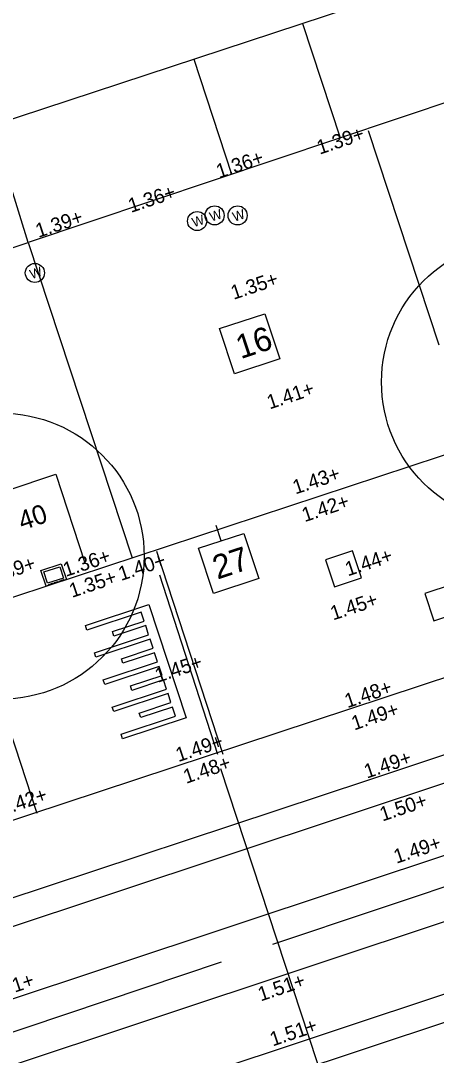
# Model space of a CAD drawing. Extents: x 122462 to 123306, y 485548 to 486417.
# Drawn here: x 122716.02 to 122724.72, y 486146.23 to 486167.94 of the extents above; entities that cross this region are included whole.
import ezdxf

# ---------------------------------------------------------------- set-up
doc = ezdxf.new("R2010")
doc.units = 0
for name, color, linetype in [('B nummers', 7, 'Continuous'), ('B-WE-AL-WERKGRENS-G', 7, 'Continuous'), ('B-WE-GR-BOOM-S', 7, 'Continuous'), ('B-WE-GR-BOOM_BOOMDIAMETER', 7, 'Continuous'), ('B-WE-IE-MEUBILAIR_WEGMEUBILAIR-S', 7, 'Continuous'), ('B-WE-OG-HOOGTEPUNT-S', 7, 'Continuous'), ('B-WE-OG-TOPOKAART-G', 7, 'Continuous'), ('B-WE-VH-MATERIAALGRENS-G', 7, 'Continuous'), ('V Hoogtelijn', 7, 'Continuous'), ('V markering 1-1 10 cm', 7, 'Continuous'), ('V markering figuratie', 7, 'Continuous'), ('V markering kanalisatiestreep', 7, 'Continuous'), ('V markering ononderbroken streep 10 cm', 7, 'Continuous'), ('V materiaalscheiding algemeen', 7, 'Continuous'), ('V opsluitband 100x200 mm', 7, 'Continuous'), ('V Rails', 7, 'Continuous'), ('V riool putdeksel', 7, 'Continuous'), ('V riool trottoirkolk', 7, 'Continuous'), ('V RWS-band 115-225x250 mm specie', 7, 'Continuous'), ('V trottoirband 180-200x250 mm specie', 7, 'Continuous')]:
    doc.layers.add(name, color=color, linetype=linetype)

msp = doc.modelspace()

# ---------------------------------------------------------------- linework, layer by layer
at = {"layer": 'B nummers'}
msp.add_line((122720.215, 486157.026), (122720.109, 486157.346), dxfattribs=at)
for points in [[(122720.18, 486161.478), (122721.129, 486161.792), (122721.443, 486160.842), (122720.493, 486160.529)], [(122719.74, 486156.869), (122720.69, 486157.182), (122721.003, 486156.233), (122720.053, 486155.919)]]:
    msp.add_lwpolyline(points, close=True, dxfattribs=at)
at = {"layer": 'B-WE-AL-WERKGRENS-G'}
msp.add_lwpolyline([(122857.632, 486078.279), (122830.484, 486160.606), (122900.937, 486183.81), (122887.855, 486222.555), (122665.445, 486149.273), (122678.196, 486110.449), (122807.072, 486152.895), (122835.324, 486068.154)], dxfattribs=at)
at = {"layer": 'B-WE-GR-BOOM-S'}
for centre in [(122726.577, 486160.359), (122715.603, 486156.704)]:
    msp.add_circle(centre, 3, dxfattribs=at)
at = {"layer": 'B-WE-IE-MEUBILAIR_WEGMEUBILAIR-S'}
for centre in [(122720.08, 486163.855), (122720.562, 486163.854), (122719.713, 486163.737), (122716.313, 486162.647)]:
    msp.add_circle(centre, 0.2, dxfattribs=at)
at = {"layer": 'B-WE-OG-TOPOKAART-G'}
msp.add_lwpolyline([(122714.661, 486162.783), (122716.17, 486163.284), (122715.409, 486165.736)], dxfattribs=at)
at = {"layer": 'B-WE-VH-MATERIAALGRENS-G'}
for p, q in [((122721.92, 486167.881), (122722.71, 486165.483)), ((122719.641, 486167.13), (122720.435, 486164.718)), ((122725.535, 486166.433), (122716.17, 486163.284))]:
    msp.add_line(p, q, dxfattribs=at)
at = {"layer": 'V Hoogtelijn'}
for points in [[(122718.863, 486156.806), (122720.253, 486152.548)], [(122714.97, 486155.528), (122716.355, 486151.31)]]:
    msp.add_lwpolyline(points, dxfattribs=at)
at = {"layer": 'V markering 1-1 10 cm'}
for points in [[(122720.205, 486152.245), (122722.56, 486145.078)], [(122721.302, 486148.563), (122727.94, 486150.784)]]:
    msp.add_lwpolyline(points, dxfattribs=at)
at = {"layer": 'V markering figuratie'}
for p, q in [((122712.845, 486143.511), (122860.885, 486192.728)), ((122717.371, 486155.249), (122718.7, 486155.69)), ((122718.541, 486155.532), (122717.402, 486155.154)), ((122718.604, 486155.342), (122718.541, 486155.532)), ((122718.7, 486155.69), (122719.48, 486153.314)), ((122717.939, 486155.121), (122718.604, 486155.342)), ((122717.402, 486155.154), (122717.371, 486155.249)), ((122717.971, 486155.026), (122717.939, 486155.121)), ((122718.635, 486155.247), (122717.971, 486155.026)), ((122718.697, 486155.056), (122718.635, 486155.247)), ((122717.559, 486154.678), (122718.697, 486155.056)), ((122718.729, 486154.961), (122717.59, 486154.583)), ((122718.792, 486154.771), (122718.729, 486154.961)), ((122717.59, 486154.583), (122717.559, 486154.678)), ((122718.127, 486154.551), (122718.792, 486154.771)), ((122718.823, 486154.676), (122718.158, 486154.456)), ((122718.885, 486154.486), (122718.823, 486154.676)), ((122717.747, 486154.108), (122718.885, 486154.486)), ((122718.158, 486154.456), (122718.127, 486154.551)), ((122718.916, 486154.391), (122717.778, 486154.013)), ((122718.315, 486153.981), (122718.978, 486154.201)), ((122718.978, 486154.201), (122718.916, 486154.391)), ((122717.778, 486154.013), (122717.747, 486154.108)), ((122718.346, 486153.885), (122718.315, 486153.981)), ((122719.01, 486154.106), (122718.346, 486153.885)), ((122719.072, 486153.915), (122719.01, 486154.106)), ((122717.935, 486153.538), (122719.072, 486153.915)), ((122719.103, 486153.82), (122717.966, 486153.443)), ((122719.165, 486153.631), (122719.103, 486153.82)), ((122718.501, 486153.411), (122719.165, 486153.631)), ((122717.966, 486153.443), (122717.935, 486153.538)), ((122718.12, 486152.968), (122719.259, 486153.346)), ((122718.532, 486153.316), (122718.501, 486153.411)), ((122719.197, 486153.536), (122718.532, 486153.316)), ((122719.259, 486153.346), (122719.197, 486153.536)), ((122719.48, 486153.314), (122718.151, 486152.873)), ((122718.151, 486152.873), (122718.12, 486152.968))]:
    msp.add_line(p, q, dxfattribs=at)
at = {"layer": 'V markering kanalisatiestreep'}
msp.add_line((122720.144, 486152.541), (122718.931, 486156.308), dxfattribs=at)
at = {"layer": 'V markering ononderbroken streep 10 cm'}
msp.add_lwpolyline([(122707.209, 486143.813), (122720.226, 486148.188)], dxfattribs=at)
at = {"layer": 'V materiaalscheiding algemeen'}
for p, q in [((122724.787, 486161.134), (122723.306, 486165.627)), ((122716.17, 486163.284), (122718.351, 486156.666))]:
    msp.add_line(p, q, dxfattribs=at)
for points in [[(122780.156, 486165.287), (122764.259, 486160.016), (122760.446, 486158.724), (122755.663, 486157.161), (122747.256, 486154.337), (122738.577, 486151.45), (122730.117, 486148.653), (122721.549, 486145.803), (122712.998, 486142.94), (122707.935, 486141.266)], [(122706.259, 486146.355), (122714.713, 486149.163), (122723.288, 486152.002), (122728.54, 486153.762), (122728.584, 486153.641), (122731.819, 486154.741)]]:
    msp.add_lwpolyline(points, dxfattribs=at)
at = {"layer": 'V opsluitband 100x200 mm'}
msp.add_lwpolyline([(122713.644, 486157.383), (122716.751, 486158.426), (122717.362, 486156.561)], dxfattribs=at)
at = {"layer": 'V Rails'}
for p, q in [((122714.919, 486148.627), (122859.557, 486196.72)), ((122715.373, 486147.26), (122860.011, 486195.354)), ((122712.39, 486144.878), (122860.43, 486194.095))]:
    msp.add_line(p, q, dxfattribs=at)
at = {"layer": 'V riool putdeksel'}
for points in [[(122722.589, 486156.058), (122723.159, 486156.246), (122722.971, 486156.816), (122722.401, 486156.628)], [(122724.673, 486155.348), (122725.243, 486155.536), (122725.055, 486156.106), (122724.485, 486155.918)]]:
    msp.add_lwpolyline(points, close=True, dxfattribs=at)
at = {"layer": 'V riool trottoirkolk'}
for p, q in [((122716.438, 486156.403), (122716.865, 486156.544)), ((122716.547, 486156.071), (122716.438, 486156.403)), ((122716.865, 486156.544), (122716.974, 486156.211)), ((122716.974, 486156.211), (122716.547, 486156.071)), ((122716.794, 486156.168), (122716.718, 486156.143)), ((122716.808, 486156.157), (122716.807, 486156.162)), ((122716.832, 486156.165), (122716.83, 486156.169)), ((122716.868, 486156.192), (122716.837, 486156.182)), ((122716.913, 486156.207), (122716.868, 486156.192)), ((122716.927, 486156.196), (122716.925, 486156.201)), ((122716.594, 486156.087), (122716.593, 486156.091)), ((122716.675, 486156.129), (122716.599, 486156.104)), ((122716.689, 486156.118), (122716.688, 486156.123)), ((122716.713, 486156.126), (122716.712, 486156.13))]:
    msp.add_line(p, q, dxfattribs=at)
msp.add_lwpolyline([(122716.501, 486156.372), (122716.833, 486156.481), (122716.911, 486156.243), (122716.579, 486156.134)], close=True, dxfattribs=at)
for centre, start, end in [((122716.797, 486156.158), 18.1847, 108.1847), ((122716.84, 486156.172), 108.1847, 198.1847), ((122716.916, 486156.197), 18.1847, 108.1847), ((122716.602, 486156.094), 108.1847, 198.1847), ((122716.678, 486156.119), 18.1847, 108.1847), ((122716.721, 486156.133), 108.1847, 198.1847)]:
    msp.add_arc(centre, 0.01, start, end, dxfattribs=at)
at = {"layer": 'V RWS-band 115-225x250 mm specie'}
msp.add_lwpolyline([(122705.772, 486147.833), (122731.103, 486156.21)], dxfattribs=at)
at = {"layer": 'V trottoirband 180-200x250 mm specie'}
msp.add_lwpolyline([(122727.346, 486159.635), (122714.629, 486155.437)], dxfattribs=at)

# ---------------------------------------------------------------- texts
at = {"layer": 'B nummers'}
for s, p in [('16', (122720.626, 486160.836)), ('27', (122720.138, 486156.211))]:
    msp.add_text(s, height=0.5, rotation=18.2603, dxfattribs=at).set_placement(p)
at = {"layer": 'B-WE-GR-BOOM_BOOMDIAMETER'}
msp.add_text('40', height=0.4, rotation=18.7219, dxfattribs=at).set_placement((122716.047, 486157.24))
at = {"layer": 'B-WE-IE-MEUBILAIR_WEGMEUBILAIR-S'}
for p in [(122720.012, 486163.722), (122720.494, 486163.721), (122719.645, 486163.604), (122716.245, 486162.514)]:
    msp.add_text('W', height=0.2, rotation=18.2365, dxfattribs=at).set_placement(p)
at = {"layer": 'B-WE-OG-HOOGTEPUNT-S'}
for s, rotation, p in [('1.39+', 18.3766, (122722.281, 486165.129)), ('1.36+', 18.3766, (122720.171, 486164.628)), ('1.36+', 18.3766, (122718.326, 486163.907)), ('1.39+', 18.3766, (122716.386, 486163.381)), ('1.35+', 18.3766, (122720.477, 486162.082)), ('1.41+', 18.3766, (122721.234, 486159.782)), ('1.43+', 18.2685, (122721.773, 486157.998)), ('1.42+', 18.2685, (122721.965, 486157.416)), ('1.44+', 18.2685, (122722.872, 486156.279)), ('1.39+', 18.2685, (122715.39, 486156.114)), ('1.36+', 18.2685, (122716.961, 486156.268)), ('1.40+', 18.2685, (122718.119, 486156.182)), ('1.35+', 18.2685, (122717.09, 486155.827)), ('1.45+', 18.2685, (122722.563, 486155.354)), ('1.45+', 18.2685, (122718.887, 486154.046)), ('1.48+', 18.5941, (122722.863, 486153.513)), ('1.49+', 18.5941, (122723.006, 486153.046)), ('1.49+', 18.2685, (122719.322, 486152.382)), ('1.49+', 18.5941, (122723.27, 486152.034)), ('1.48+', 18.5941, (122719.483, 486151.926)), ('1.42+', 18.4015, (122715.635, 486151.257)), ('1.50+', 18.4015, (122723.598, 486151.136)), ('1.49+', 18.4015, (122723.89, 486150.248)), ('1.51+', 18.5941, (122715.364, 486147.365)), ('1.51+', 18.5941, (122721.046, 486147.358)), ('1.51+', 18.5941, (122721.297, 486146.414))]:
    msp.add_text(s, height=0.3, rotation=rotation, dxfattribs=at).set_placement(p)

doc.saveas('drawing.dxf')
